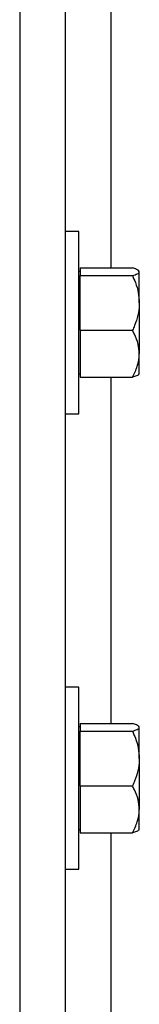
# Model space of a CAD drawing. Header units: inches. Extents: x 170 to 284, y 215 to 248.
# Tile 373 of 656: x 206.7381 to 206.7831, y 222.7529 to 223.1229. Entities that reach past the tile are written whole.
import ezdxf

# ---------------------------------------------------------------- set-up
doc = ezdxf.new("R2010")
doc.units = ezdxf.units.IN
doc.header["$LTSCALE"] = 0.25
doc.header["$MEASUREMENT"] = 0
doc.layers.add('RH FRONT OF HOOD', color=7, linetype='Continuous')

msp = doc.modelspace()

# ---------------------------------------------------------------- linework, layer by layer
at = {"layer": 'RH FRONT OF HOOD'}
for p, q in [((206.7380912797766, 224.3701573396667), (206.7380912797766, 220.1328032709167)), ((206.7552119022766, 224.3701573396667), (206.7552119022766, 220.1328032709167)), ((206.7723325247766, 223.1597300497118), (206.7723325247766, 223.0296118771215)), ((206.7602796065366, 223.0433090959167), (206.7552119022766, 223.0433090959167)), ((206.7602796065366, 223.0090678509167), (206.7602796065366, 223.0433090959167)), ((206.7608274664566, 223.0283285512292), (206.7602796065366, 223.0283285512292)), ((206.7608274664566, 223.0296118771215), (206.7608274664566, 223.028164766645)), ((206.7608274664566, 223.0296118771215), (206.7804819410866, 223.0296118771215)), ((206.7608274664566, 223.028164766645), (206.7608274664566, 223.0267176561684)), ((206.7608274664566, 223.016445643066), (206.7608274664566, 223.0267176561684)), ((206.7608274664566, 223.0267176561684), (206.7804819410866, 223.0267176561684)), ((206.7830500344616, 223.0283285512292), (206.782857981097, 223.0285513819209)), ((206.7830500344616, 223.028164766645), (206.7830500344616, 223.0283285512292)), ((206.7830500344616, 223.016445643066), (206.7830500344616, 223.028164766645)), ((206.7608274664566, 223.0061736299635), (206.7608274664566, 223.016445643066)), ((206.7830500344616, 223.016445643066), (206.7830500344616, 222.9973487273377)), ((206.7602796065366, 222.9748266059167), (206.7602796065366, 223.0090678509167)), ((206.7608274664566, 223.0061736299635), (206.7608274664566, 222.9973487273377)), ((206.7608274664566, 223.0061736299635), (206.7804819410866, 223.0061736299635)), ((206.7608274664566, 222.9973487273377), (206.7608274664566, 222.9885238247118)), ((206.7830500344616, 222.9898071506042), (206.7830500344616, 222.9973487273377)), ((206.7602796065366, 222.9898071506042), (206.7608274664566, 222.9898071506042)), ((206.782857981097, 222.9895843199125), (206.7830500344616, 222.9898071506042)), ((206.7608274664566, 222.9885238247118), (206.7804819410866, 222.9885238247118)), ((206.7723325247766, 222.9885238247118), (206.7723325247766, 222.8584056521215)), ((206.7552119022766, 222.9748266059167), (206.7602796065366, 222.9748266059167)), ((206.7602796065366, 222.8721028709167), (206.7552119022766, 222.8721028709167)), ((206.7602796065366, 222.8378616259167), (206.7602796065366, 222.8721028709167)), ((206.7608274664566, 222.8571223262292), (206.7602796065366, 222.8571223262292)), ((206.7608274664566, 222.8584056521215), (206.7608274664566, 222.856958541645)), ((206.7608274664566, 222.8584056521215), (206.7804819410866, 222.8584056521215)), ((206.7608274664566, 222.856958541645), (206.7608274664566, 222.8555114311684)), ((206.7830500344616, 222.8571223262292), (206.782857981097, 222.8573451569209)), ((206.7830500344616, 222.856958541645), (206.7830500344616, 222.8571223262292)), ((206.7830500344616, 222.845239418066), (206.7830500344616, 222.856958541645)), ((206.7608274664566, 222.845239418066), (206.7608274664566, 222.8555114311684)), ((206.7608274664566, 222.8555114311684), (206.7804819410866, 222.8555114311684)), ((206.7608274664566, 222.8349674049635), (206.7608274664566, 222.845239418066)), ((206.7830500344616, 222.845239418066), (206.7830500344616, 222.8261425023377)), ((206.7602796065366, 222.8036203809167), (206.7602796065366, 222.8378616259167)), ((206.7608274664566, 222.8349674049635), (206.7608274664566, 222.8261425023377)), ((206.7608274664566, 222.8349674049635), (206.7804819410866, 222.8349674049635)), ((206.7608274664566, 222.8261425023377), (206.7608274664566, 222.8173175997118)), ((206.7830500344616, 222.8186009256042), (206.7830500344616, 222.8261425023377)), ((206.7602796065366, 222.8186009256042), (206.7608274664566, 222.8186009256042)), ((206.7608274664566, 222.8173175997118), (206.7804819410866, 222.8173175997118)), ((206.7723325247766, 222.8173175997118), (206.7723325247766, 222.6881503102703)), ((206.782857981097, 222.8183780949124), (206.7830500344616, 222.8186009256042)), ((206.7552119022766, 222.8036203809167), (206.7602796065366, 222.8036203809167))]:
    msp.add_line(p, q, dxfattribs=at)
for points, knots in [([(206.7830500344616, 223.028164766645), (206.7829523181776, 223.0283673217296), (206.7827533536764, 223.0287797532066), (206.7816015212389, 223.029259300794), (206.7807342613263, 223.0295324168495), (206.7804819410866, 223.0296118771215)], [0, 0, 0, 0, 0.4062905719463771, 0.827266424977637, 1, 1, 1, 1]), ([(206.7804819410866, 223.0267176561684), (206.7811564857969, 223.0269426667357), (206.7825301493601, 223.0274008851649), (206.7830452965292, 223.0279013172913), (206.7830499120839, 223.0281579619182), (206.7830500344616, 223.028164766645)], [0, 0, 0, 0, 0.4843414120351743, 0.9863277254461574, 1, 1, 1, 1]), ([(206.7804819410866, 223.0267176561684), (206.7808634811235, 223.0258479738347), (206.7817662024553, 223.0237903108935), (206.7828069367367, 223.0203614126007), (206.7829683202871, 223.0177618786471), (206.7830500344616, 223.016445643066)], [0, 0, 0, 0, 0.2654599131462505, 0.6280764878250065, 0.9999999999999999, 0.9999999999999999, 0.9999999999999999, 0.9999999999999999]), ([(206.7830500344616, 223.016445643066), (206.7830472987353, 223.016210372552), (206.7830294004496, 223.014671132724), (206.7826076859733, 223.0117985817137), (206.781580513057, 223.0086250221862), (206.7807535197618, 223.0067796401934), (206.7804819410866, 223.0061736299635)], [0, 0, 0, 0, 0.06653229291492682, 0.4352825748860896, 0.8145508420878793, 1, 1, 1, 1]), ([(206.7830500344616, 222.9973487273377), (206.7829523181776, 222.9985839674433), (206.7827533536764, 223.0010990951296), (206.7816015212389, 223.0040235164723), (206.7807342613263, 223.0056890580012), (206.7804819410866, 223.0061736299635)], [0, 0, 0, 0, 0.4062905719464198, 0.8272664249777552, 1, 1, 1, 1]), ([(206.7804819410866, 222.9885238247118), (206.7811564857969, 222.9898960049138), (206.7825301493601, 222.9926903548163), (206.7830452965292, 222.9957421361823), (206.7830499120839, 222.997307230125), (206.7830500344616, 222.9973487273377)], [0, 0, 0, 0, 0.4843414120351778, 0.9863277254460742, 1, 1, 1, 1]), ([(206.7827912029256, 222.9896418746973), (206.7827369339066, 222.9895498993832), (206.7825591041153, 222.9892485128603), (206.7815943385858, 222.988876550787), (206.7807326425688, 222.9886033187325), (206.7804819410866, 222.9885238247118)], [0, 0, 0, 0, 0.2374711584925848, 0.7781501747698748, 1, 1, 1, 1]), ([(206.7830500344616, 222.856958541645), (206.7829523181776, 222.8571610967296), (206.7827533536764, 222.8575735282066), (206.7816015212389, 222.8580530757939), (206.7807342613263, 222.8583261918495), (206.7804819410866, 222.8584056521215)], [0, 0, 0, 0, 0.4062905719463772, 0.8272664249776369, 1, 1, 1, 1]), ([(206.7804819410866, 222.8555114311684), (206.7811564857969, 222.8557364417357), (206.7825301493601, 222.8561946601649), (206.7830452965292, 222.8566950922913), (206.7830499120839, 222.8569517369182), (206.7830500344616, 222.856958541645)], [0, 0, 0, 0, 0.4843414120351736, 0.9863277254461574, 1, 1, 1, 1]), ([(206.7804819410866, 222.8555114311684), (206.7808634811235, 222.8546417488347), (206.7817662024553, 222.8525840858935), (206.7828069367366, 222.8491551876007), (206.782968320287, 222.846555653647), (206.7830500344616, 222.845239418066)], [0, 0, 0, 0, 0.2654599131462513, 0.628076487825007, 1, 1, 1, 1]), ([(206.7830500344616, 222.845239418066), (206.7830472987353, 222.845004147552), (206.7830294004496, 222.843464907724), (206.7826076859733, 222.8405923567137), (206.781580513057, 222.8374187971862), (206.7807535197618, 222.8355734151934), (206.7804819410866, 222.8349674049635)], [0, 0, 0, 0, 0.06653229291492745, 0.4352825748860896, 0.8145508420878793, 1, 1, 1, 1]), ([(206.7830500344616, 222.8261425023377), (206.7829523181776, 222.8273777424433), (206.7827533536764, 222.8298928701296), (206.7816015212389, 222.8328172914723), (206.7807342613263, 222.8344828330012), (206.7804819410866, 222.8349674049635)], [0, 0, 0, 0, 0.4062905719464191, 0.8272664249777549, 1, 1, 1, 1]), ([(206.7804819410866, 222.8173175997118), (206.7811564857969, 222.8186897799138), (206.7825301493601, 222.8214841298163), (206.7830452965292, 222.8245359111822), (206.7830499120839, 222.826101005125), (206.7830500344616, 222.8261425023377)], [0, 0, 0, 0, 0.4843414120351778, 0.9863277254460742, 1, 1, 1, 1]), ([(206.7827912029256, 222.8184356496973), (206.7827369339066, 222.8183436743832), (206.7825591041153, 222.8180422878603), (206.7815943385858, 222.817670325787), (206.7807326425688, 222.8173970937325), (206.7804819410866, 222.8173175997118)], [0, 0, 0, 0, 0.2374711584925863, 0.7781501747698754, 1, 1, 1, 1])]:
    msp.add_open_spline(points, degree=3, knots=knots, dxfattribs=at)

doc.saveas('drawing.dxf')
